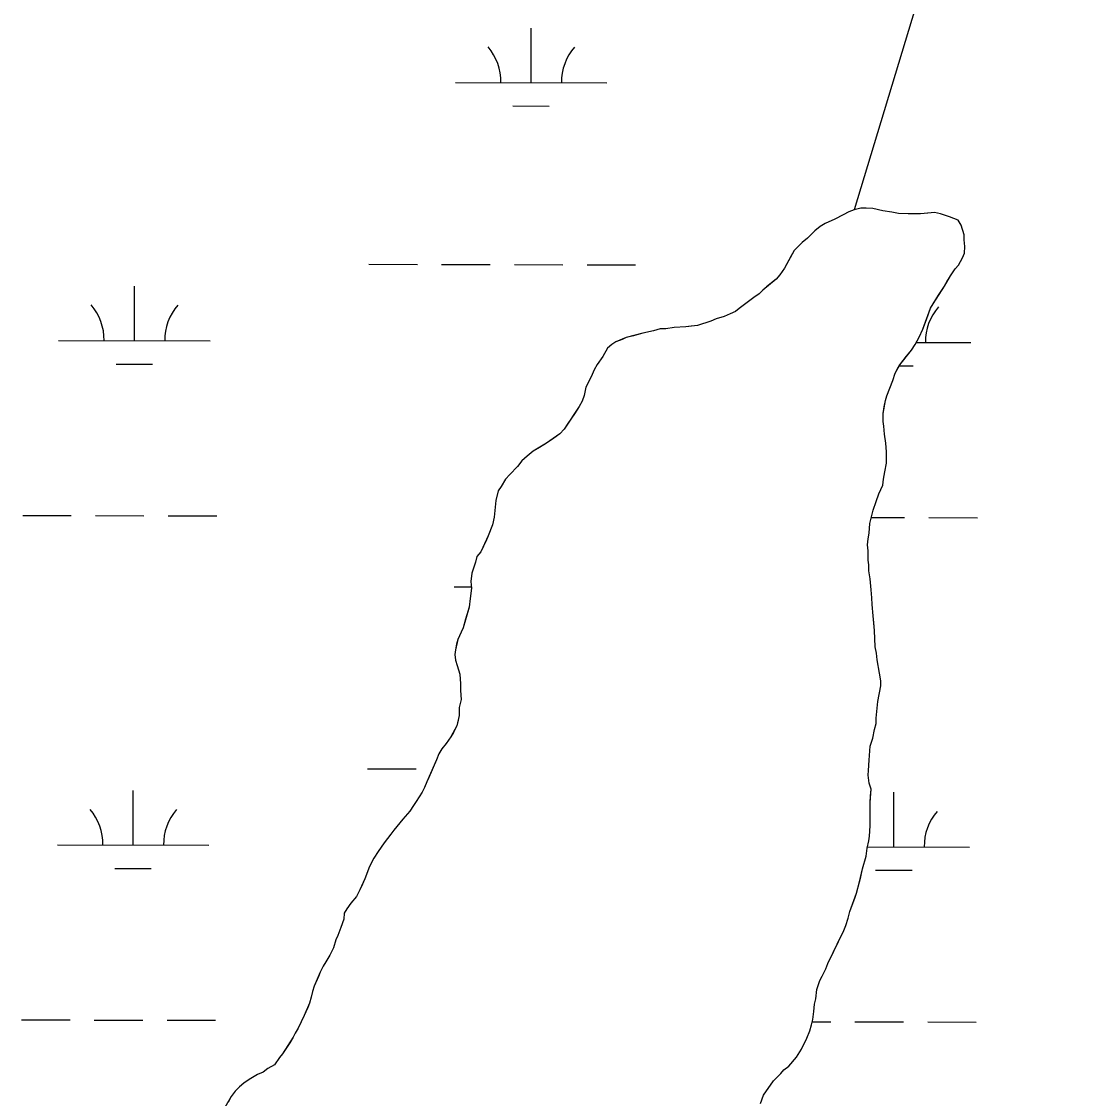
# Model space of a CAD drawing. Extents: x 3177385 to 3215275, y 903885 to 929304.
# Drawn here: x 3189418 to 3190111, y 918043 to 918753 of the extents above; entities that cross this region are included whole.
import ezdxf

# ---------------------------------------------------------------- set-up
doc = ezdxf.new("R2010")
doc.units = 0
for name, color, linetype in [('V-SITE-VEGE', 7, 'Continuous'), ('V-TOPO-SHOR', 7, 'Continuous'), ('V-WETL-SWMP', 7, 'Continuous')]:
    doc.layers.add(name, color=color, linetype=linetype)

msp = doc.modelspace()

# ---------------------------------------------------------------- linework, layer by layer
at = {"layer": 'V-SITE-VEGE'}
for points in [[(3189981.7, 918340.36), (3189981.24, 918351.18), (3189980.39, 918360.8), (3189979.55, 918368.42), (3189979.52, 918372.83), (3189979.1, 918378.04), (3189978.25, 918385.25), (3189977.43, 918390.46), (3189977.4, 918394.47), (3189976.99, 918397.68), (3189976.96, 918403.69), (3189976.53, 918407.7), (3189976.92, 918411.71), (3189977.7, 918415.32), (3189978.06, 918421.74), (3189980.42, 918430.58), (3189982.4, 918436.2), (3189983.97, 918441.42), (3189986.75, 918447.05), (3189987.13, 918451.06), (3189987.91, 918455.88), (3189989.08, 918461.5), (3189989.04, 918469.12), (3189988.61, 918474.73), (3189987.78, 918480.74), (3189987.35, 918485.95), (3189986.93, 918489.15), (3189986.91, 918494.37), (3189988.46, 918502.8), (3189989.25, 918506.01), (3189993.21, 918516.05), (3189994.79, 918520.88), (3189997.96, 918526.5), (3190005.53, 918536.17), (3190007.92, 918539.79), (3190010.7, 918544.62), (3190013.08, 918549.84), (3190018.22, 918563.9), (3190019.81, 918566.72), (3190027.36, 918578.39), (3190031.34, 918585.22), (3190034.52, 918589.65), (3190036.51, 918592.07), (3190039.3, 918596.89), (3190040.48, 918600.11), (3190040.86, 918604.52), (3190040.44, 918608.93), (3190040.42, 918612.14), (3190038.38, 918618.54), (3190036.36, 918621.74), (3190030.73, 918624.12), (3190024.71, 918626.09), (3190020.69, 918626.87), (3190011.48, 918626.02), (3190003.45, 918625.98), (3189997.04, 918626.34), (3189992.62, 918627.12), (3189986.6, 918627.89), (3189980.18, 918629.46), (3189975.77, 918629.84), (3189972.16, 918629.82), (3189967.75, 918628.6), (3189964.15, 918627.37), (3189960.55, 918625.35), (3189954.95, 918622.51), (3189948.55, 918619.67), (3189945.36, 918617.65), (3189941.76, 918614.83), (3189936.98, 918609.99), (3189933.38, 918607.16), (3189928.2, 918601.92), (3189921.84, 918590.26), (3189918.66, 918585.83), (3189916.27, 918583.01), (3189907.48, 918575.75), (3189905.09, 918573.33), (3189901.49, 918570.91), (3189891.91, 918563.64), (3189889.51, 918561.62), (3189885.91, 918560), (3189881.91, 918558.37), (3189876.71, 918556.74), (3189873.11, 918555.12), (3189864.3, 918552.27), (3189856.69, 918551.42), (3189849.07, 918550.98), (3189843.46, 918550.15), (3189839.85, 918550.13), (3189835.45, 918548.9), (3189828.24, 918547.26), (3189817.43, 918544.4), (3189810.62, 918541.56), (3189807.83, 918539.94), (3189805.03, 918537.52), (3189801.85, 918531.89), (3189798.27, 918526.66), (3189796.29, 918523.04), (3189794.31, 918518.62), (3189790.73, 918511.78), (3189789.56, 918506.16), (3189788.37, 918502.55)], [(3189788.37, 918502.55), (3189786.39, 918498.93), (3189776.44, 918484.04), (3189773.65, 918480.81), (3189764.86, 918474.75), (3189756.07, 918469.5), (3189752.08, 918466.27), (3189748.48, 918463.04), (3189745.7, 918459.41), (3189740.51, 918454.17), (3189737.72, 918450.95), (3189734.94, 918446.13), (3189732.95, 918443.31), (3189731.38, 918436.89), (3189730.23, 918426.05), (3189729.06, 918420.83), (3189726.29, 918413.6), (3189721.53, 918403.15), (3189718.74, 918399.93), (3189717.96, 918396.32), (3189715.59, 918389.09), (3189714.82, 918383.47), (3189715.24, 918379.06), (3189714.48, 918372.24), (3189713.7, 918366.62), (3189709.77, 918352.97), (3189708.58, 918350.15), (3189706.2, 918345.33), (3189704.63, 918338.5), (3189704.24, 918335.29), (3189704.66, 918331.69), (3189705.89, 918328.08), (3189707.52, 918322.48), (3189707.96, 918316.07), (3189707.98, 918311.65), (3189708.41, 918305.64), (3189707.23, 918300.42), (3189707.26, 918295.21), (3189705.69, 918288.38), (3189701.72, 918281.15), (3189698.54, 918276.72), (3189695.75, 918273.1), (3189693.76, 918269.88), (3189692.18, 918265.86), (3189685.84, 918251.39), (3189684.25, 918247.77), (3189682.67, 918244.56), (3189678.69, 918238.52), (3189677.1, 918235.71), (3189674.71, 918232.09), (3189669.93, 918226.85), (3189663.95, 918219.6), (3189661.96, 918216.78), (3189657.58, 918211.14), (3189653.6, 918205.51), (3189650.82, 918201.08), (3189648.04, 918195.45), (3189644.88, 918187.42), (3189641.7, 918180.18), (3189639.32, 918175.76), (3189635.74, 918171.33), (3189632.95, 918167.71), (3189631.36, 918164.89), (3189630.98, 918160.88), (3189629.01, 918155.26), (3189627.03, 918150.03), (3189625.84, 918147.22), (3189624.26, 918142), (3189621.88, 918137.17), (3189619.1, 918132.75), (3189617.51, 918129.93), (3189615.53, 918125.91), (3189611.56, 918116.67), (3189610.38, 918113.06), (3189609.6, 918109.44), (3189608.41, 918105.42), (3189604.85, 918097.39), (3189600.88, 918088.94), (3189598.9, 918085.73), (3189597.71, 918082.92), (3189590.55, 918072.05), (3189588.56, 918069.63), (3189585.37, 918064.8), (3189580.97, 918062.38), (3189577.78, 918059.95), (3189574.18, 918058.33), (3189568.58, 918055.09), (3189564.98, 918052.67), (3189562.19, 918050.25), (3189559.4, 918047.43), (3189556.61, 918043.8), (3189552.64, 918036.56)], [(3189905.89, 918039.22), (3189907.87, 918044.85), (3189914.64, 918054.11), (3189919.42, 918058.94), (3189921.41, 918061.36), (3189924.61, 918063.78), (3189929.79, 918069.82), (3189932.97, 918075.05), (3189936.54, 918082.29), (3189938.52, 918087.11), (3189939.71, 918091.13), (3189940.49, 918094.74), (3189941.26, 918099.96), (3189941.64, 918104.77), (3189942.42, 918108.39), (3189943.19, 918114.41), (3189945.17, 918120.43), (3189946.75, 918123.24), (3189949.13, 918128.07), (3189950.32, 918131.68), (3189961.03, 918153.39), (3189962.22, 918156.61), (3189963.79, 918161.43), (3189964.97, 918165.84), (3189969.32, 918177.9), (3189971.29, 918185.53), (3189973.25, 918193.96), (3189975.61, 918202.39), (3189976.38, 918207.61), (3189977.56, 918212.42), (3189977.95, 918215.64), (3189978.31, 918222.45), (3189978.23, 918237.69), (3189978.99, 918246.52), (3189977.76, 918250.52), (3189976.93, 918255.73), (3189977.32, 918258.94), (3189977.68, 918265.76), (3189978.44, 918274.98), (3189980.01, 918280.21), (3189981.19, 918285.82), (3189982.37, 918289.84), (3189982.35, 918293.45), (3189982.73, 918297.86), (3189983.49, 918304.28), (3189985.44, 918314.72), (3189985.43, 918317.93), (3189984.6, 918323.13), (3189982.95, 918331.95), (3189982.52, 918336.36), (3189981.7, 918340.36)]]:
    msp.add_lwpolyline(points, dxfattribs=at)
at = {"layer": 'V-TOPO-SHOR'}
msp.add_line((3190111.16, 919100.88), (3189967.75, 918628.6), dxfattribs=at)
for points in [[(3190013.08, 918549.84), (3190015.45, 918556.27), (3190018.22, 918563.9), (3190019.81, 918566.72), (3190023.38, 918572.35), (3190027.36, 918578.39), (3190028.95, 918581.2), (3190031.34, 918585.22), (3190034.52, 918589.65), (3190036.51, 918592.07), (3190039.3, 918596.89), (3190040.48, 918600.11), (3190040.86, 918604.52), (3190040.44, 918608.93), (3190040.42, 918612.14), (3190038.38, 918618.54), (3190036.36, 918621.74), (3190033.54, 918622.93), (3190030.73, 918624.12), (3190024.71, 918626.09), (3190020.69, 918626.87), (3190016.28, 918626.45), (3190011.48, 918626.02), (3190006.66, 918625.99), (3190003.46, 918625.98), (3189997.04, 918626.34), (3189992.62, 918627.12), (3189986.6, 918627.89), (3189980.18, 918629.46), (3189975.77, 918629.84), (3189972.16, 918629.82), (3189967.75, 918628.6), (3189964.15, 918627.37), (3189960.55, 918625.35), (3189954.95, 918622.51), (3189948.55, 918619.67), (3189945.36, 918617.65), (3189941.76, 918614.83), (3189936.98, 918609.99), (3189933.38, 918607.16), (3189930.59, 918604.34), (3189928.2, 918601.92), (3189926.21, 918598.3), (3189923.43, 918593.08), (3189921.84, 918590.26), (3189918.66, 918585.83), (3189916.27, 918583.01), (3189909.88, 918577.77), (3189907.48, 918575.75), (3189905.09, 918573.33), (3189901.49, 918570.91), (3189891.91, 918563.64), (3189889.51, 918561.62), (3189885.91, 918560), (3189881.91, 918558.37), (3189876.71, 918556.74), (3189873.11, 918555.12), (3189864.3, 918552.27), (3189860.29, 918551.84), (3189856.69, 918551.42), (3189849.07, 918550.98), (3189843.46, 918550.15), (3189839.85, 918550.13), (3189835.45, 918548.91), (3189828.24, 918547.26), (3189822.23, 918545.63), (3189817.43, 918544.4), (3189814.63, 918543.18), (3189810.62, 918541.56), (3189807.83, 918539.94), (3189805.03, 918537.52), (3189801.85, 918531.89), (3189798.27, 918526.66), (3189796.29, 918523.04), (3189794.31, 918518.62), (3189790.73, 918511.78), (3189789.56, 918506.16), (3189788.37, 918502.55), (3189786.39, 918498.93), (3189783.21, 918494.1), (3189781.22, 918491.28), (3189778.83, 918487.66), (3189776.44, 918484.04), (3189773.65, 918480.81), (3189769.66, 918477.99), (3189764.86, 918474.75), (3189760.06, 918471.92), (3189756.07, 918469.49), (3189752.08, 918466.27), (3189748.48, 918463.04), (3189745.7, 918459.42), (3189740.51, 918454.17), (3189737.72, 918450.95), (3189734.94, 918446.13), (3189732.95, 918443.31), (3189731.38, 918436.89), (3189730.23, 918426.05), (3189729.06, 918420.83), (3189726.29, 918413.6), (3189724.7, 918409.98), (3189723.12, 918406.77)], [(3189905.89, 918039.22), (3189907.87, 918044.85), (3189914.64, 918054.11), (3189919.42, 918058.94), (3189921.41, 918061.36), (3189924.61, 918063.78), (3189929.79, 918069.82), (3189932.97, 918075.05), (3189936.54, 918082.29), (3189938.52, 918087.11), (3189939.71, 918091.13), (3189940.49, 918094.74), (3189941.26, 918099.96), (3189941.64, 918104.77), (3189942.42, 918108.39), (3189943.19, 918114.41), (3189945.17, 918120.43), (3189946.75, 918123.24), (3189949.13, 918128.07), (3189950.32, 918131.68), (3189954.28, 918139.72), (3189958.65, 918148.57), (3189961.03, 918153.39), (3189962.22, 918156.61), (3189963.79, 918161.43), (3189964.97, 918165.84), (3189968.14, 918174.68), (3189969.32, 918177.9), (3189971.29, 918185.53), (3189972.07, 918188.74), (3189973.25, 918193.96), (3189975.61, 918202.39), (3189976.38, 918207.61), (3189977.56, 918212.42), (3189977.95, 918215.64), (3189978.31, 918222.45), (3189978.29, 918226.86), (3189978.27, 918230.07), (3189978.25, 918234.48), (3189978.23, 918237.69), (3189978.61, 918242.1), (3189978.99, 918246.52), (3189977.76, 918250.52), (3189976.93, 918255.73), (3189977.32, 918258.94), (3189977.68, 918265.76), (3189978.44, 918274.98), (3189980.01, 918280.21), (3189981.19, 918285.82), (3189982.37, 918289.84), (3189982.35, 918293.45), (3189982.73, 918297.86), (3189983.49, 918304.28), (3189985.44, 918314.72), (3189985.43, 918317.93), (3189984.6, 918323.14), (3189982.95, 918331.95), (3189982.52, 918336.36), (3189981.7, 918340.36), (3189981.24, 918351.18), (3189980.81, 918356.39), (3189980.39, 918360.8), (3189979.55, 918368.42), (3189979.52, 918372.83), (3189979.1, 918378.04), (3189978.26, 918385.25), (3189977.43, 918390.46), (3189977.4, 918394.47), (3189976.99, 918397.68), (3189976.96, 918403.69), (3189976.53, 918407.7), (3189976.92, 918411.71), (3189977.7, 918415.32), (3189978.06, 918421.74), (3189979.24, 918426.16), (3189980.42, 918430.58), (3189982.4, 918436.2), (3189983.97, 918441.42), (3189986.75, 918447.05), (3189987.13, 918451.06), (3189987.91, 918455.88), (3189989.08, 918461.5), (3189989.06, 918465.11), (3189989.04, 918469.12), (3189988.61, 918474.73), (3189987.78, 918480.74), (3189987.35, 918485.95), (3189986.93, 918489.15), (3189986.91, 918494.37), (3189987.68, 918498.78), (3189988.46, 918502.8), (3189989.25, 918506.01), (3189993.21, 918516.05), (3189994.79, 918520.87), (3189996.38, 918523.69), (3189997.96, 918526.5), (3190002.35, 918532.14), (3190005.53, 918536.17), (3190007.92, 918539.79), (3190010.7, 918544.62), (3190013.08, 918549.84)], [(3189723.12, 918406.77), (3189721.53, 918403.15), (3189718.74, 918399.93), (3189717.96, 918396.32), (3189715.59, 918389.09), (3189714.82, 918383.47), (3189715.24, 918379.06), (3189714.48, 918372.24), (3189713.7, 918366.62), (3189711.34, 918358.59), (3189709.77, 918352.97), (3189708.58, 918350.15), (3189706.2, 918345.33), (3189705.41, 918342.12), (3189704.63, 918338.5), (3189704.24, 918335.29), (3189704.66, 918331.69), (3189705.89, 918328.09), (3189707.52, 918322.48), (3189707.96, 918316.07), (3189707.98, 918311.65), (3189708.41, 918305.64), (3189707.23, 918300.42), (3189707.26, 918295.21), (3189706.48, 918292), (3189705.69, 918288.38), (3189703.31, 918283.96), (3189701.72, 918281.15), (3189698.54, 918276.72), (3189695.75, 918273.1), (3189693.76, 918269.88), (3189692.18, 918265.86), (3189687.03, 918254.2), (3189685.84, 918251.39), (3189684.26, 918247.77), (3189682.67, 918244.56), (3189678.69, 918238.52), (3189677.1, 918235.71), (3189674.71, 918232.09), (3189669.93, 918226.85), (3189667.94, 918224.43), (3189665.95, 918222.02), (3189663.95, 918219.6), (3189661.96, 918216.78), (3189657.58, 918211.14), (3189653.6, 918205.51), (3189650.82, 918201.08), (3189648.04, 918195.45), (3189644.88, 918187.42), (3189643.29, 918183.8), (3189641.7, 918180.18), (3189639.32, 918175.76), (3189635.74, 918171.33), (3189632.95, 918167.71), (3189631.36, 918164.89), (3189630.98, 918160.88), (3189629.01, 918155.26), (3189627.03, 918150.03), (3189625.84, 918147.22), (3189624.26, 918142), (3189621.88, 918137.17), (3189619.1, 918132.75), (3189617.51, 918129.93), (3189615.53, 918125.91), (3189614.34, 918123.1), (3189611.56, 918116.67), (3189610.38, 918113.06), (3189609.6, 918109.44), (3189608.41, 918105.42), (3189607.23, 918102.61), (3189604.85, 918097.39), (3189600.88, 918088.94), (3189598.9, 918085.73), (3189597.71, 918082.92), (3189595.32, 918079.29), (3189590.55, 918072.05), (3189588.56, 918069.63), (3189585.37, 918064.8), (3189580.97, 918062.38), (3189577.78, 918059.95), (3189574.18, 918058.33), (3189568.58, 918055.09), (3189564.98, 918052.67), (3189562.19, 918050.25), (3189559.4, 918047.43), (3189556.61, 918043.8), (3189554.63, 918040.18)]]:
    msp.add_lwpolyline(points, dxfattribs=at)
at = {"layer": 'V-WETL-SWMP'}
for p, q in [((3189754.68, 918712.55), (3189754.76, 918748.55)), ((3189704.68, 918712.67), (3189804.68, 918712.44)), ((3189742.64, 918697.15), (3189766.64, 918697.09)), ((3189647.56, 918592.73), (3189679.56, 918592.66)), ((3189695.56, 918592.62), (3189727.56, 918592.54)), ((3189743.56, 918592.51), (3189775.56, 918592.43)), ((3189791.56, 918592.4), (3189823.56, 918592.32)), ((3189492.85, 918542.35), (3189492.93, 918578.35)), ((3189442.85, 918542.47), (3189542.85, 918542.23)), ((3190008.7, 918541.15), (3190044.75, 918541.06)), ((3189480.81, 918526.95), (3189504.81, 918526.89)), ((3189997.53, 918525.74), (3190006.72, 918525.72)), ((3189419.17, 918427.09), (3189451.17, 918427.01)), ((3189467.17, 918426.98), (3189499.17, 918426.9)), ((3189515.17, 918426.86), (3189547.17, 918426.79)), ((3189979.14, 918425.78), (3190001.08, 918425.73)), ((3190017.08, 918425.7), (3190049.08, 918425.62)), ((3189703.91, 918380), (3189715.15, 918379.97)), ((3189646.78, 918260.06), (3189678.78, 918259.98)), ((3189492.07, 918209.67), (3189492.16, 918245.67)), ((3189993.98, 918208.51), (3189994.06, 918244.51)), ((3189442.07, 918209.79), (3189542.07, 918209.56)), ((3189976.61, 918208.55), (3190043.98, 918208.39)), ((3189480.04, 918194.27), (3189504.04, 918194.22)), ((3189981.94, 918193.1), (3190005.94, 918193.05)), ((3189418.4, 918094.41), (3189450.4, 918094.34)), ((3189466.4, 918094.3), (3189498.4, 918094.23)), ((3189514.4, 918094.19), (3189546.4, 918094.12)), ((3189940.15, 918093.2), (3189952.3, 918093.17)), ((3189968.3, 918093.13), (3190000.3, 918093.06)), ((3190016.3, 918093.02), (3190048.3, 918092.95))]:
    msp.add_line(p, q, dxfattribs=at)
for points in [[(3189980.81, 918356.4), (3189980.39, 918360.8), (3189979.55, 918368.42), (3189979.52, 918372.83), (3189979.1, 918378.04), (3189978.26, 918385.25), (3189977.43, 918390.46), (3189977.41, 918394.47), (3189976.99, 918397.68), (3189976.96, 918403.69), (3189976.53, 918407.7), (3189976.91, 918411.71), (3189977.7, 918415.32), (3189978.06, 918421.74), (3189980.42, 918430.58), (3189982.4, 918436.2), (3189983.98, 918441.42), (3189986.75, 918447.05), (3189987.13, 918451.06), (3189987.91, 918455.88), (3189989.08, 918461.5), (3189989.04, 918469.12), (3189988.61, 918474.73), (3189987.78, 918480.74), (3189987.35, 918485.95), (3189986.93, 918489.15), (3189986.91, 918494.37), (3189987.68, 918498.78), (3189988.46, 918502.8), (3189989.25, 918506.01), (3189993.21, 918516.05), (3189994.79, 918520.87), (3189997.96, 918526.5), (3190002.35, 918532.14), (3190005.53, 918536.17), (3190007.92, 918539.79), (3190010.7, 918544.62), (3190013.08, 918549.84), (3190015.45, 918556.27), (3190018.22, 918563.9), (3190019.81, 918566.72), (3190023.39, 918572.35), (3190027.36, 918578.39), (3190028.95, 918581.2), (3190031.34, 918585.22), (3190034.52, 918589.65), (3190036.51, 918592.07), (3190039.3, 918596.89), (3190040.48, 918600.11), (3190040.86, 918604.52), (3190040.44, 918608.93), (3190040.42, 918612.14), (3190038.38, 918618.54), (3190036.36, 918621.74), (3190030.73, 918624.12), (3190024.71, 918626.09), (3190020.69, 918626.87), (3190016.28, 918626.45), (3190011.48, 918626.02), (3190003.46, 918625.98), (3189997.04, 918626.34), (3189992.62, 918627.12), (3189986.6, 918627.89), (3189980.18, 918629.46), (3189975.77, 918629.84), (3189972.16, 918629.82), (3189967.75, 918628.6), (3189964.15, 918627.37), (3189960.55, 918625.35), (3189954.95, 918622.51), (3189948.55, 918619.67), (3189945.36, 918617.65), (3189941.76, 918614.83), (3189936.98, 918609.99), (3189933.38, 918607.16), (3189928.2, 918601.92), (3189926.21, 918598.3), (3189923.43, 918593.08), (3189921.84, 918590.26), (3189918.66, 918585.83), (3189916.27, 918583.01), (3189909.88, 918577.77), (3189907.48, 918575.75), (3189905.09, 918573.33), (3189901.49, 918570.91), (3189891.91, 918563.64), (3189889.51, 918561.62), (3189885.91, 918560), (3189881.91, 918558.37), (3189876.71, 918556.74), (3189873.11, 918555.12), (3189864.3, 918552.27), (3189860.29, 918551.84), (3189856.69, 918551.42), (3189849.07, 918550.98), (3189843.46, 918550.15), (3189839.85, 918550.13), (3189835.45, 918548.91), (3189828.24, 918547.26), (3189822.23, 918545.63), (3189817.43, 918544.4)], [(3189817.43, 918544.4), (3189814.63, 918543.18), (3189810.62, 918541.56), (3189807.83, 918539.94), (3189805.03, 918537.52), (3189801.85, 918531.89), (3189798.27, 918526.66), (3189796.29, 918523.04), (3189794.3, 918518.62), (3189790.73, 918511.78), (3189789.56, 918506.16), (3189788.37, 918502.55), (3189786.39, 918498.93), (3189783.21, 918494.1), (3189781.22, 918491.28), (3189776.44, 918484.04), (3189773.65, 918480.81), (3189769.66, 918477.99), (3189764.86, 918474.75), (3189760.07, 918471.92), (3189756.07, 918469.49), (3189752.08, 918466.27), (3189748.48, 918463.04), (3189745.7, 918459.42), (3189740.51, 918454.18), (3189737.72, 918450.95), (3189734.94, 918446.13), (3189732.95, 918443.31), (3189731.38, 918436.89), (3189730.23, 918426.05), (3189729.06, 918420.83), (3189726.29, 918413.6), (3189724.7, 918409.98), (3189723.12, 918406.77), (3189721.53, 918403.15), (3189718.74, 918399.93), (3189717.96, 918396.32), (3189715.59, 918389.09), (3189714.82, 918383.47), (3189715.24, 918379.06), (3189714.48, 918372.24), (3189713.7, 918366.62), (3189711.34, 918358.59), (3189709.77, 918352.97), (3189708.58, 918350.15), (3189706.2, 918345.33), (3189705.41, 918342.12), (3189704.63, 918338.5), (3189704.25, 918335.29), (3189704.67, 918331.69), (3189705.89, 918328.08), (3189707.52, 918322.48), (3189707.96, 918316.07), (3189707.98, 918311.65), (3189708.41, 918305.64), (3189707.24, 918300.42), (3189707.26, 918295.21), (3189706.48, 918292), (3189705.69, 918288.39), (3189703.31, 918283.96), (3189701.72, 918281.15), (3189698.54, 918276.72), (3189695.75, 918273.1), (3189693.76, 918269.88), (3189692.18, 918265.86), (3189687.03, 918254.2), (3189685.84, 918251.39), (3189684.26, 918247.77), (3189682.67, 918244.56), (3189678.69, 918238.52), (3189677.1, 918235.71), (3189674.71, 918232.08), (3189669.93, 918226.85), (3189663.95, 918219.6), (3189661.96, 918216.78), (3189657.58, 918211.14), (3189653.6, 918205.51), (3189650.82, 918201.08), (3189648.04, 918195.46), (3189644.87, 918187.42), (3189641.71, 918180.18), (3189639.32, 918175.76), (3189635.74, 918171.33), (3189632.95, 918167.71), (3189631.36, 918164.89), (3189630.98, 918160.88), (3189629, 918155.26), (3189627.03, 918150.03), (3189625.84, 918147.22), (3189624.26, 918142), (3189621.88, 918137.17), (3189619.1, 918132.75), (3189617.51, 918129.93), (3189615.53, 918125.91), (3189614.34, 918123.1), (3189611.56, 918116.67), (3189610.38, 918113.06), (3189609.6, 918109.44), (3189608.42, 918105.43), (3189607.23, 918102.61), (3189604.85, 918097.39)], [(3189905.89, 918039.22), (3189907.87, 918044.85), (3189914.64, 918054.11), (3189919.42, 918058.94), (3189921.42, 918061.36), (3189924.61, 918063.78), (3189929.79, 918069.82), (3189932.97, 918075.05), (3189936.54, 918082.29), (3189938.52, 918087.11), (3189939.7, 918091.13), (3189940.49, 918094.74), (3189941.26, 918099.96), (3189941.64, 918104.77), (3189942.42, 918108.39), (3189943.19, 918114.4), (3189945.16, 918120.43), (3189946.75, 918123.24), (3189949.13, 918128.07), (3189950.32, 918131.68), (3189961.03, 918153.39), (3189962.22, 918156.61), (3189963.79, 918161.43), (3189964.97, 918165.84), (3189968.14, 918174.68), (3189969.32, 918177.9), (3189971.29, 918185.53), (3189972.07, 918188.74), (3189973.25, 918193.96), (3189975.61, 918202.39), (3189976.38, 918207.61), (3189977.56, 918212.43), (3189977.95, 918215.64), (3189978.31, 918222.45), (3189978.23, 918237.69), (3189978.99, 918246.52), (3189977.76, 918250.52), (3189976.93, 918255.73), (3189977.32, 918258.94), (3189977.68, 918265.76), (3189978.44, 918274.98), (3189980.01, 918280.2), (3189981.19, 918285.82), (3189982.37, 918289.84), (3189982.35, 918293.45), (3189982.73, 918297.86), (3189983.49, 918304.28), (3189985.44, 918314.72), (3189985.43, 918317.93), (3189984.6, 918323.13), (3189982.95, 918331.95), (3189982.52, 918336.36), (3189981.7, 918340.36), (3189981.24, 918351.19), (3189980.81, 918356.4)], [(3189604.85, 918097.39), (3189600.88, 918088.95), (3189598.9, 918085.73), (3189597.71, 918082.91), (3189590.55, 918072.05), (3189588.55, 918069.63), (3189585.37, 918064.81), (3189580.97, 918062.38), (3189577.78, 918059.95), (3189574.18, 918058.33), (3189568.58, 918055.09), (3189564.99, 918052.67), (3189562.19, 918050.25), (3189559.4, 918047.43), (3189556.61, 918043.8), (3189552.64, 918036.56)]]:
    msp.add_lwpolyline(points, dxfattribs=at)
for centre, start, end in [((3189699.44, 918713.16), 359.09484, 40.6385), ((3189809.92, 918712.9), 139.09484, 180.6385), ((3189437.61, 918542.95), 359.09484, 40.6385), ((3189548.09, 918542.7), 139.09484, 180.6385), ((3190050, 918541.53), 139.09484, 180.6385), ((3189436.83, 918210.28), 359.09484, 40.6385), ((3189547.32, 918210.02), 139.09484, 180.6385), ((3190049.22, 918208.85), 139.09484, 180.6385)]:
    msp.add_arc(centre, 35.25, start, end, dxfattribs=at)

doc.saveas('drawing.dxf')
